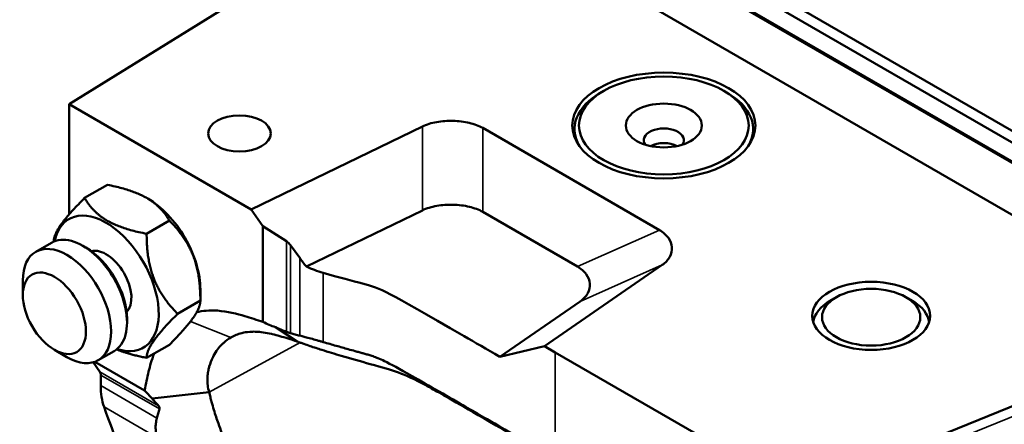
# Model space of a CAD drawing. Header units: millimetres. Extents: x 0 to 4686, y -120 to 1682.
# Tile 548 of 558: x 1870 to 1980, y 1014 to 1059. Entities that reach past the tile are written whole.
import ezdxf

# ---------------------------------------------------------------- set-up
doc = ezdxf.new("R2010")
doc.units = ezdxf.units.MM
doc.header["$LTSCALE"] = 2
doc.layers.add('Sichtbar (ISO)', color=7, linetype='Continuous', lineweight=50)
doc.layers.add('Sichtbar schmal (ISO)', color=7, linetype='Continuous', lineweight=35)

msp = doc.modelspace()

# ---------------------------------------------------------------- linework, layer by layer
at = {"layer": 'Sichtbar (ISO)'}
for p, q in [((2099.7568, 977.029), (1923.1216, 1079.0095)), ((2099.7568, 977.029), (1923.1216, 1079.0095)), ((2100.8882, 977.6822), (1924.253, 1079.6627)), ((2097.9273, 975.9728), (1921.4156, 1077.882)), ((2097.7858, 975.8911), (1921.5571, 1077.6369)), ((1875.687, 1049.7307), (1916.291, 1074.8699)), ((2249.7339, 882.3561), (1916.291, 1074.8699)), ((1935.5478, 1051.2377), (1935.1942, 1051.0336)), ((1948.9828, 1051.2377), (1949.3363, 1051.0336)), ((1875.687, 1037.3949), (1875.687, 1049.7307)), ((1896.0656, 1037.9651), (1875.687, 1049.7307)), ((1915.2404, 1047.2544), (1896.0656, 1037.9651)), ((1921.9899, 1047.0843), (1941.7889, 1035.6533)), ((1932.2653, 1046.0603), (1932.2653, 1046.9511)), ((1952.2653, 1046.0603), (1952.2653, 1046.9511)), ((1877.4369, 1039.249), (1879.9825, 1040.7187)), ((1884.5132, 1039.1765), (1884.3824, 1039.252)), ((1896.0656, 1037.9651), (1897.3971, 1036.1088)), ((1902.2567, 1031.5747), (1915.2404, 1037.8647)), ((1932.5965, 1031.5709), (1921.9899, 1037.6946)), ((1884.3771, 1035.242), (1886.9227, 1036.7117)), ((1897.3971, 1036.1088), (1897.3971, 1025.3742)), ((1897.3971, 1036.1088), (1900.036, 1034.4031)), ((1873.73, 1034.2446), (1871.9623, 1033.224)), ((1877.5836, 1033.6938), (1877.23, 1033.8979)), ((1900.4843, 1033.9716), (1901.5056, 1032.5478)), ((1928.8975, 1022.6838), (1942.0836, 1031.7565)), ((1870.5125, 1028.3865), (1870.5125, 1030.0195)), ((1890.3928, 1028.9928), (1890.3928, 1027.768)), ((1887.8472, 1026.2984), (1890.3928, 1027.768)), ((1932.8912, 1027.6741), (1923.8992, 1021.4871)), ((1961.5879, 1028.1528), (1960.8808, 1027.7446)), ((1969.3661, 1028.1528), (1970.0732, 1027.7446)), ((1882.1798, 1025.7329), (1882.1798, 1025.3247)), ((1898.7916, 1024.7802), (1901.2284, 1023.195)), ((1884.3771, 1021.3616), (1886.9227, 1022.8313)), ((1874.0481, 1022.2628), (1875.4623, 1021.4463)), ((1880.73, 1022.1202), (1878.9623, 1021.0996)), ((1923.8992, 1021.4871), (1928.8975, 1022.6838)), ((1930.1216, 1021.977), (1928.8975, 1022.6838)), ((1957.3316, 1006.2674), (1930.1216, 1021.977)), ((1878.4062, 1020.8674), (1879.1517, 1019.7899)), ((1878.5948, 1020.9279), (1884.1446, 1017.7238)), ((1879.2439, 1018.2574), (1879.2439, 1019.4378)), ((1884.9858, 1016.8084), (1891.3793, 1017.5104)), ((1986.6583, 1018.1231), (1957.3316, 1006.2674)), ((1884.983, 1016.8081), (1884.983, 1016.8081))]:
    msp.add_line(p, q, dxfattribs=at)
for centre, major_axis in [((1942.2653, 1047.3593), (10.25, 0)), ((1942.2653, 1047.3593), (9.5, 0)), ((1942.2653, 1047.3593), (4.25, 0)), ((1894.7663, 1046.4719), (3.5, 0)), ((1874.0481, 1026.3453), (-2.5, 4.3301)), ((1965.477, 1026.0595), (6.6, 0)), ((1965.477, 1025.9074), (5.5, 0))]:
    msp.add_ellipse(centre, major_axis=major_axis, ratio=0.57735027, dxfattribs=at)
for centre, major_axis, ratio, start_param, end_param in [((1942.2653, 1046.9511), (-10, 0), 0.57735027, 5.49778714, 6.61167883), ((1942.2653, 1046.9511), (10, 0), 0.57735027, 5.95469179, 7.06858347), ((1942.2653, 1045.7263), (2.25, 0), 0.57735027, 5.87947062, 9.82849265), ((1942.2653, 1044.0933), (2.25, 0), 0.57735027, 0.84262177, 2.29897089), ((1884.5132, 1032.3874), (4.1575, -7.201), 0.57735027, 0.78539816, 2.35619449), ((1879.8463, 1029.6929), (4.1575, -7.201), 0.57735027, 5.70550818, 10.00245509), ((1877.23, 1028.1824), (-3.5, 6.0622), 0.57735027, 3.14159265, 6.28318531), ((1875.4623, 1027.1618), (3.5, -6.0622), 0.57735027, 5.49778714, 10.21017612), ((1899.7772, 1033.5129), (-0.7498, 0.9553), 0.69262647, 4.65000667, 5.17360544), ((1877.5836, 1028.3865), (-3.25, 5.6292), 0.57735027, 3.92699082, 5.49778714), ((1879.8463, 1029.6929), (-2, 3.4641), 0.57735027, 3.30165042, 6.12312754), ((1908.646, 1037.189), (7.5376, -9.6013), 0.69624366, 4.65020067, 4.75095095), ((1908.5767, 1036.049), (-10, 0), 0.57735027, 0.8866681, 1.11119674), ((1965.477, 1025.0909), (-6.5, 0), 0.57735027, 5.49778714, 6.21415156), ((1965.477, 1025.0909), (6.5, 0), 0.57735027, 0.06903375, 0.78539816), ((1878.5554, 1019.0189), (-0.4808, -0.877), 0.56203457, 2.34376512, 2.86736389), ((1886.1297, 1022.4469), (4.8081, 8.7702), 0.56203457, 2.34376512, 2.6695637)]:
    msp.add_ellipse(centre, major_axis=major_axis, ratio=ratio, start_param=start_param, end_param=end_param, dxfattribs=at)
for points, knots in [([(1915.2404, 1047.2544), (1915.712, 1047.4798), (1916.2592, 1047.6447), (1917.4317, 1047.8549), (1918.0537, 1047.8988), (1919.2944, 1047.8676), (1919.9175, 1047.7904), (1921.051, 1047.5181), (1921.5614, 1047.3284), (1921.9899, 1047.0843)], [0.000000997, 0.000000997, 0.000000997, 0.000000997, 0.183628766, 0.183628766, 0.368375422, 0.368375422, 0.556161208, 0.556161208, 0.736766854, 0.736766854, 0.736766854, 0.736766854]), ([(1921.9899, 1037.6946), (1921.5623, 1037.9382), (1921.0532, 1038.1275), (1919.9226, 1038.3997), (1919.3011, 1038.4771), (1918.0604, 1038.5095), (1917.4369, 1038.4659), (1916.2615, 1038.2557), (1915.7129, 1038.0905), (1915.2404, 1037.8647)], [0.000000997, 0.000000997, 0.000000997, 0.000000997, 0.18020319, 0.18020319, 0.367574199, 0.367574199, 0.552741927, 0.552741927, 0.736754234, 0.736754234, 0.736754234, 0.736754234]), ([(1941.7889, 1035.6533), (1942.2117, 1035.406), (1942.5401, 1035.1114), (1943.0117, 1034.457), (1943.1455, 1034.0973), (1943.1997, 1033.3809), (1943.1238, 1033.0218), (1942.7597, 1032.3448), (1942.4739, 1032.0288), (1942.0836, 1031.7565)], [-0.736766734, -0.736766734, -0.736766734, -0.736766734, -0.556189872, -0.556189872, -0.368414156, -0.368414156, -0.183648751, -0.183648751, -0.000001, -0.000001, -0.000001, -0.000001]), ([(1932.8912, 1027.6741), (1933.2818, 1027.9465), (1933.5677, 1028.2628), (1933.9317, 1028.9403), (1934.0075, 1029.2997), (1933.9527, 1030.0161), (1933.8188, 1030.3755), (1933.3473, 1031.0293), (1933.019, 1031.3237), (1932.5965, 1031.5709)], [-0.736753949, -0.736753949, -0.736753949, -0.736753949, -0.552981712, -0.552981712, -0.368079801, -0.368079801, -0.180442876, -0.180442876, -0.000001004, -0.000001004, -0.000001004, -0.000001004]), ([(1923.8992, 1021.4871), (1922.4369, 1022.3314), (1910.893, 1028.9962), (1910.7084, 1029.1028), (1905.8665, 1030.3815), (1904.1408, 1030.8746)], [0, 0, 0, 0, 0.08024879, 0.69626871, 1, 1, 1, 1]), ([(1889.9875, 1026.4681), (1890.6317, 1026.6258), (1891.4001, 1026.7121), (1893.3898, 1026.5597), (1894.5191, 1026.2732), (1896.03, 1025.8333), (1896.7334, 1025.6004), (1897.3971, 1025.3742)], [0.243943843, 0.243943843, 0.243943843, 0.243943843, 0.46601533, 0.46601533, 0.739414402, 0.739414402, 0.958864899, 0.958864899, 0.958864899, 0.958864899]), ([(1898.7916, 1024.7802), (1898.5571, 1024.8727), (1898.325, 1024.9725), (1897.8616, 1025.1726), (1897.6284, 1025.2737), (1897.3971, 1025.3742)], [-0.15113849, -0.15113849, -0.15113849, -0.15113849, -0.075682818, -0.075682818, 0, 0, 0, 0]), ([(1901.2276, 1023.1937), (1900.8814, 1023.3039), (1900.5401, 1023.4154), (1900.2057, 1023.5209), (1899.5897, 1023.7151), (1898.9975, 1023.8883), (1898.4224, 1024.0214), (1898.3902, 1024.0289), (1898.3581, 1024.0362), (1898.3261, 1024.0434), (1897.7188, 1024.1796), (1897.1283, 1024.271), (1896.5715, 1024.2892), (1896.3467, 1024.2965), (1896.1275, 1024.2917), (1895.9121, 1024.2749), (1895.6039, 1024.2508), (1895.3081, 1024.2019), (1895.0234, 1024.1298), (1894.5903, 1024.0202), (1894.183, 1023.8567), (1893.8052, 1023.6385)], [0, 0, 0, 0, 0.11729146, 0.11729146, 0.11729146, 0.33333333, 0.33333333, 0.33333333, 0.34540394, 0.34540394, 0.34540394, 0.57428054, 0.57428054, 0.57428054, 0.66666667, 0.66666667, 0.66666667, 0.79887202, 0.79887202, 0.79887202, 1, 1, 1, 1]), ([(1900.036, 1024.2767), (1899.8249, 1024.3605), (1899.6153, 1024.445), (1899.2113, 1024.611), (1899.1068, 1024.6537), (1898.7916, 1024.7802)], [-0.213415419, -0.213415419, -0.213415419, -0.213415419, -0.10260143, -0.10260143, -0.000278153, -0.000278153, -0.000278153, -0.000278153]), ([(1900.036, 1024.2767), (1900.0669, 1024.2645), (1900.0976, 1024.2525), (1900.1503, 1024.2325), (1900.1723, 1024.2243), (1900.2081, 1024.2112), (1900.222, 1024.2061), (1900.2492, 1024.1964), (1900.2625, 1024.1917), (1900.2876, 1024.183), (1900.2995, 1024.1789), (1900.3265, 1024.1697), (1900.3414, 1024.1647), (1900.3755, 1024.1536), (1900.3944, 1024.1475), (1900.4378, 1024.1341), (1900.4617, 1024.127), (1900.4843, 1024.1207)], [-0.0530385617, -0.0530385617, -0.0530385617, -0.0530385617, -0.0430763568, -0.0430763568, -0.0358574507, -0.0358574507, -0.0311943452, -0.0311943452, -0.0266563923, -0.0266563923, -0.0224894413, -0.0224894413, -0.0170835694, -0.0170835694, -0.0098967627, -0.0098967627, -0.0000017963, -0.0000017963, -0.0000017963, -0.0000017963]), ([(1901.5056, 1023.8488), (1901.3367, 1023.8914), (1901.1653, 1023.9357), (1900.8253, 1024.026), (1900.6553, 1024.0725), (1900.4843, 1024.1207)], [-0.149301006, -0.149301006, -0.149301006, -0.149301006, -0.074887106, -0.074887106, -0.000002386, -0.000002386, -0.000002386, -0.000002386]), ([(1904.1408, 1023.1278), (1904.0218, 1023.1626), (1903.9039, 1023.1969), (1903.6663, 1023.2654), (1903.5467, 1023.2995), (1903.1994, 1023.3978), (1902.9767, 1023.4597), (1902.3075, 1023.6425), (1901.8885, 1023.7522), (1901.5056, 1023.8488)], [-0.330593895, -0.330593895, -0.330593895, -0.330593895, -0.290708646, -0.290708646, -0.249256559, -0.249256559, -0.168776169, -0.168776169, -0.000001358, -0.000001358, -0.000001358, -0.000001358]), ([(1891.3818, 1017.5104), (1891.3051, 1017.7686), (1891.2459, 1018.0425), (1891.2119, 1018.3278), (1891.2084, 1018.3572), (1891.2052, 1018.3867), (1891.2022, 1018.4163), (1891.1705, 1018.7335), (1891.169, 1019.0644), (1891.2009, 1019.3998), (1891.2191, 1019.5916), (1891.2473, 1019.7842), (1891.2864, 1019.9778), (1891.3156, 1020.1227), (1891.351, 1020.2681), (1891.3924, 1020.4124), (1891.489, 1020.7496), (1891.6194, 1021.0841), (1891.7768, 1021.4036), (1891.8043, 1021.4596), (1891.8328, 1021.5153), (1891.862, 1021.5703), (1891.9994, 1021.8291), (1892.1545, 1022.075), (1892.3251, 1022.3045), (1892.4639, 1022.4912), (1892.6131, 1022.6668), (1892.771, 1022.8297), (1892.8485, 1022.9095), (1892.928, 1022.9862), (1893.0095, 1023.0597), (1893.2573, 1023.2829), (1893.5232, 1023.4757), (1893.8052, 1023.6385)], [0, 0, 0, 0, 0.1295189, 0.1295189, 0.1295189, 0.14285714, 0.14285714, 0.14285714, 0.28571429, 0.28571429, 0.28571429, 0.36742719, 0.36742719, 0.36742719, 0.42857143, 0.42857143, 0.42857143, 0.57142857, 0.57142857, 0.57142857, 0.59648895, 0.59648895, 0.59648895, 0.71428571, 0.71428571, 0.71428571, 0.81014545, 0.81014545, 0.81014545, 0.85714286, 0.85714286, 0.85714286, 1, 1, 1, 1]), ([(1901.2276, 1023.1937), (1901.262, 1023.1859), (1901.293, 1023.1741), (1901.3549, 1023.1509), (1901.3858, 1023.1393), (1901.4781, 1023.1049), (1901.5394, 1023.0822), (1901.7216, 1023.0153), (1901.8426, 1022.9716), (1902.1975, 1022.8452), (1902.4364, 1022.7623), (1903.1017, 1022.5361), (1903.5436, 1022.3917), (1904.6939, 1022.0259), (1905.4312, 1021.802), (1907.2315, 1021.2714), (1908.2566, 1020.9827), (1912.1754, 1019.8973), (1913.0287, 1019.6894), (1917.1931, 1017.4463), (1919.445, 1016.1449), (1933.656, 1007.9402)], [0.00002632, 0.00002632, 0.00002632, 0.00002632, 0.01108658, 0.01108658, 0.02209448, 0.02209448, 0.04388017, 0.04388017, 0.08657291, 0.08657291, 0.16838523, 0.16838523, 0.31964554, 0.31964554, 0.56592736, 0.56592736, 0.92801778, 0.92801778, 1.80949413, 1.80949413, 2.3380325, 2.3380325, 2.3380325, 2.3380325]), ([(1930.1217, 1010.089), (1929.5942, 1010.3936), (1923.4072, 1013.9656), (1921.4969, 1015.0685), (1920.7839, 1015.4802), (1918.4619, 1016.8208), (1915.8163, 1018.3521), (1912.6345, 1020.1533), (1911.7027, 1020.6578), (1910.7583, 1021.1119), (1910.5161, 1021.2224), (1910.0879, 1021.3989), (1909.9073, 1021.4678), (1909.5589, 1021.5888), (1909.4028, 1021.639), (1909.0932, 1021.7326), (1908.941, 1021.7764), (1908.7243, 1021.8375), (1908.6528, 1021.8575), (1908.4518, 1021.9134), (1908.3561, 1021.9398), (1908.021, 1022.0324), (1907.8901, 1022.0686), (1907.4715, 1022.1842), (1907.2056, 1022.2577), (1906.4849, 1022.458), (1906.045, 1022.5812), (1905.1109, 1022.8461), (1904.625, 1022.9859), (1904.1408, 1023.1278)], [0, 0, 0, 0, 0.22377709, 0.22377709, 0.35704689, 0.35704689, 0.65776025, 0.65776025, 0.9114248, 0.9114248, 0.99344807, 0.99344807, 1.05302715, 1.05302715, 1.10196117, 1.10196117, 1.14634175, 1.14634175, 1.16757705, 1.16757705, 1.20728576, 1.20728576, 1.23225118, 1.23225118, 1.27486503, 1.27486503, 1.34664599, 1.34664599, 1.4250913, 1.4250913, 1.4250913, 1.4250913]), ([(1884.1446, 1017.7238), (1884.282, 1018.4187), (1884.4338, 1019.1524), (1884.7447, 1020.4169), (1884.939, 1021.1274), (1885.202, 1021.8378)], [-1.248915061, -1.248915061, -1.248915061, -1.248915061, -0.945096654, -0.945096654, -0.690125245, -0.690125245, -0.690125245, -0.690125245]), ([(1884.1446, 1017.7238), (1884.2852, 1017.5711), (1884.4266, 1017.4174), (1884.7076, 1017.1118), (1884.8481, 1016.9587), (1884.983, 1016.8081)], [-0.151894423, -0.151894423, -0.151894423, -0.151894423, -0.076105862, -0.076105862, -0.000282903, -0.000282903, -0.000282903, -0.000282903]), ([(1891.3822, 1017.5097), (1891.3916, 1017.488), (1891.4144, 1017.3805), (1891.4672, 1017.1488), (1891.4883, 1017.0594), (1891.5519, 1016.798), (1891.5962, 1016.6259), (1891.7249, 1016.1456), (1891.8155, 1015.8328), (1892.0615, 1015.0253), (1892.2293, 1014.5187), (1892.6549, 1013.3), (1892.9175, 1012.6018), (1893.7735, 1010.4031), (1894.023, 1009.8615), (1894.5384, 1007.5031), (1894.5464, 1005.4103), (1894.5467, 997.9132)], [0.000389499, 0.000389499, 0.000389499, 0.000389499, 0.005959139, 0.005959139, 0.009497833, 0.009497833, 0.016337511, 0.016337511, 0.029210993, 0.029210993, 0.050914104, 0.050914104, 0.082640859, 0.082640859, 0.147839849, 0.147839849, 0.268412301, 0.268412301, 0.268412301, 0.268412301]), ([(1884.9883, 1016.8019), (1885.0305, 1016.7528), (1885.1639, 1016.607), (1885.4642, 1016.2755), (1885.586, 1016.1404), (1885.7075, 1016.0049)], [-0.165957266, -0.165957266, -0.165957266, -0.165957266, -0.068178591, -0.068178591, -0.000001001, -0.000001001, -0.000001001, -0.000001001]), ([(1881.289, 1008.09), (1881.2578, 1010.5412), (1881.1794, 1011.3854), (1880.7725, 1012.8169), (1880.2708, 1013.9362), (1879.6062, 1015.8645)], [0, 0, 0, 0, 0.90772618, 0.90772618, 1.87551633, 1.87551633, 1.87551633, 1.87551633]), ([(1885.808, 1015.6481), (1885.7642, 1015.4757), (1885.7194, 1015.3052), (1885.6275, 1014.9652), (1885.5802, 1014.7945), (1885.5325, 1014.6267)], [-0.149532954, -0.149532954, -0.149532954, -0.149532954, -0.074532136, -0.074532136, -0.000002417, -0.000002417, -0.000002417, -0.000002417]), ([(1885.808, 1015.6481), (1885.8128, 1015.6671), (1885.8162, 1015.6864), (1885.8194, 1015.7213), (1885.8198, 1015.7369), (1885.8185, 1015.766), (1885.8172, 1015.7796), (1885.8128, 1015.8067), (1885.8098, 1015.8204), (1885.8018, 1015.8482), (1885.7968, 1015.8623), (1885.7849, 1015.8906), (1885.778, 1015.9047), (1885.7532, 1015.9486), (1885.7321, 1015.9775), (1885.7075, 1016.0049)], [0.0000014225, 0.0000014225, 0.0000014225, 0.0000014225, 0.0082912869, 0.0082912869, 0.014967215, 0.014967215, 0.0207660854, 0.0207660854, 0.0266528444, 0.0266528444, 0.0328777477, 0.0328777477, 0.0392288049, 0.0392288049, 0.0530473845, 0.0530473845, 0.0530473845, 0.0530473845]), ([(1885.5325, 1014.6267), (1885.4744, 1014.4218), (1885.4323, 1014.2159), (1885.3864, 1013.8348), (1885.3778, 1013.66), (1885.3871, 1013.2949), (1885.4077, 1013.1054), (1885.4775, 1012.7474), (1885.5238, 1012.5793), (1885.5833, 1012.4136)], [0.000001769, 0.000001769, 0.000001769, 0.000001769, 0.091025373, 0.091025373, 0.1683128, 0.1683128, 0.253143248, 0.253143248, 0.33015013, 0.33015013, 0.33015013, 0.33015013])]:
    msp.add_open_spline(points, degree=3, knots=knots, dxfattribs=at)
for points, weights in [([(1886.9227, 1036.7117), (1885.1876, 1039.7169), (1879.9825, 1040.7187)], [1, 1.15470053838, 1]), ([(1873.9676, 1034.3643), (1874.0129, 1035.825), (1877.4369, 1039.249)], [1.00466881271, 1.15232980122, 1]), ([(1877.4369, 1039.249), (1879.1719, 1036.2438), (1884.3771, 1035.242)], [1, 1.15470053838, 1]), ([(1890.3928, 1027.768), (1890.3928, 1033.2416), (1886.9227, 1036.7117)], [1, 1.15470053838, 1]), ([(1884.3771, 1035.242), (1884.3771, 1029.7685), (1887.8472, 1026.2984)], [1, 1.15470053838, 1]), ([(1886.9227, 1022.8313), (1890.3928, 1026.3014), (1890.3928, 1027.768)], [1, 1.15470053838, 1]), ([(1887.8472, 1026.2984), (1884.3771, 1022.8282), (1884.3771, 1021.3616)], [1, 1.15470053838, 1]), ([(1884.3771, 1021.3616), (1882.3742, 1021.7471), (1881.0177, 1022.3162)], [1, 1.05435351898, 1.07051318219])]:
    msp.add_rational_spline(points, weights, degree=2, dxfattribs=at)
msp.add_open_spline([(1884.983, 1016.8081), (1884.9845, 1016.8063), (1884.9862, 1016.8043), (1884.9881, 1016.8021)], degree=3, dxfattribs=at)
at = {"layer": 'Sichtbar schmal (ISO)'}
for p, q in [((1915.2404, 1047.2544), (1915.2404, 1037.8647)), ((1921.9899, 1037.6946), (1921.9899, 1047.0843)), ((1941.7889, 1035.6533), (1932.5965, 1031.5709)), ((1900.036, 1024.2767), (1900.036, 1034.4031)), ((1900.4843, 1033.9716), (1900.4843, 1024.1207)), ((1901.5056, 1023.8488), (1901.5056, 1032.5478)), ((1932.8912, 1027.6741), (1942.0836, 1031.7565)), ((1904.1408, 1023.1278), (1904.1408, 1030.8746)), ((1893.8052, 1023.6385), (1889.28, 1025.4211)), ((1891.3826, 1017.5111), (1901.5463, 1023.0797)), ((1930.1216, 1021.977), (1930.1217, 1010.089)), ((1879.1517, 1019.7899), (1885.7075, 1016.0049)), ((1885.808, 1015.6481), (1879.2439, 1019.4378)), ((1879.2439, 1018.2574), (1885.5325, 1014.6267)), ((1986.9928, 1017.0955), (1957.8804, 1005.3264)), ((1879.6062, 1015.8645), (1885.5833, 1012.4136))]:
    msp.add_line(p, q, dxfattribs=at)

doc.saveas('drawing.dxf')
